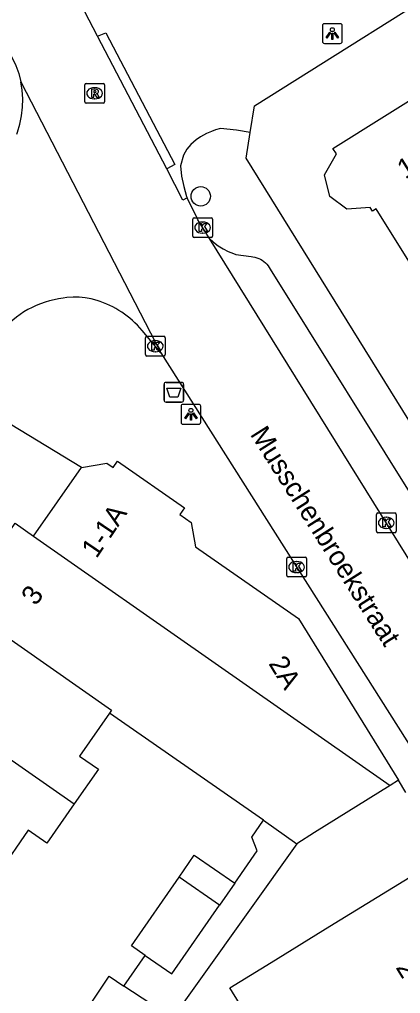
# Model space of a CAD drawing. Extents: x 159280 to 160375, y 384531 to 385872.
# Drawn here: x 159966.7 to 159985.96, y 385197.79 to 385247.04 of the extents above; entities that cross this region are included whole.
import ezdxf

# ---------------------------------------------------------------- set-up
doc = ezdxf.new("R2010")
doc.units = 0
for name, color, linetype in [('IMGEO_Afvalbak', 7, 'Continuous'), ('IMGEO_Boom', 7, 'Continuous'), ('IMGEO_Kolk', 7, 'Continuous'), ('IMGEO_Lichtpunt', 7, 'Continuous'), ('IMGEO_Openbare_ruimte_label', 7, 'Continuous'), ('IMGEO_Pand', 7, 'Continuous'), ('IMGEO_Pand_nummerreeks', 7, 'Continuous'), ('IMGEO_Rijbaan_lokaal_open', 7, 'Continuous'), ('IMGEO_Rioolput', 7, 'Continuous'), ('IMGEO_Voetpad_open', 7, 'Continuous')]:
    doc.layers.add(name, color=color, linetype=linetype)

msp = doc.modelspace()

# ---------------------------------------------------------------- linework, layer by layer
at = {"layer": 'IMGEO_Afvalbak'}
for p, q in [((159974.112, 385228.688), (159974.902, 385228.688)), ((159974.902, 385228.688), (159974.112, 385228.688)), ((159974.012, 385227.788), (159974.012, 385228.588)), ((159974.012, 385228.588), (159974.012, 385227.788)), ((159975.002, 385228.588), (159975.002, 385227.788)), ((159975.002, 385227.788), (159975.002, 385228.588)), ((159974.902, 385227.688), (159974.112, 385227.688)), ((159974.112, 385227.688), (159974.902, 385227.688))]:
    msp.add_line(p, q, dxfattribs=at)
msp.add_lwpolyline([(159974.155, 385228.402), (159974.859, 385228.402), (159974.71, 385227.932), (159974.304, 385227.932), (159974.155, 385228.402)], dxfattribs=at)
for centre, start, end in [((159974.112, 385228.588), 90, 180), ((159974.112, 385228.588), 90, 180), ((159974.902, 385228.588), 0, 90), ((159974.902, 385228.588), 360, 90), ((159974.112, 385227.788), 180, 270), ((159974.112, 385227.788), 180, 270), ((159974.902, 385227.788), 270, 0), ((159974.902, 385227.788), 270, 0)]:
    msp.add_arc(centre, 0.1, start, end, dxfattribs=at)
at = {"layer": 'IMGEO_Boom'}
msp.add_circle((159975.867, 385238.095), 0.489, dxfattribs=at)
at = {"layer": 'IMGEO_Kolk'}
for p, q in [((159975.535, 385237.015), (159976.387, 385237.015)), ((159975.46, 385236.089), (159975.46, 385236.941)), ((159975.948, 385236.795), (159975.973, 385236.795)), ((159976.461, 385236.941), (159976.461, 385236.089)), ((159975.971, 385236.235), (159975.946, 385236.235)), ((159976.387, 385236.015), (159975.535, 385236.015)), ((159973.07, 385230.091), (159973.07, 385230.943)), ((159973.145, 385231.017), (159973.997, 385231.017)), ((159973.558, 385230.797), (159973.583, 385230.797)), ((159974.071, 385230.943), (159974.071, 385230.091)), ((159973.581, 385230.237), (159973.556, 385230.237)), ((159973.997, 385230.017), (159973.145, 385230.017)), ((159984.745, 385221.159), (159984.745, 385222.011)), ((159984.82, 385222.085), (159985.672, 385222.085)), ((159985.233, 385221.865), (159985.258, 385221.865)), ((159985.746, 385222.011), (159985.746, 385221.159)), ((159985.256, 385221.305), (159985.231, 385221.305)), ((159985.672, 385221.085), (159984.82, 385221.085)), ((159980.213, 385218.922), (159980.213, 385219.774)), ((159980.288, 385219.848), (159981.14, 385219.848)), ((159981.214, 385219.774), (159981.214, 385218.922)), ((159980.701, 385219.628), (159980.726, 385219.628)), ((159981.14, 385218.848), (159980.288, 385218.848)), ((159980.724, 385219.068), (159980.699, 385219.068))]:
    msp.add_line(p, q, dxfattribs=at)
for points in [[(159975.535, 385237.015), (159976.387, 385237.015)], [(159975.46, 385236.089), (159975.46, 385236.941)], [(159975.781, 385236.715), (159975.904, 385236.715), (159975.904, 385236.564), (159976.034, 385236.715), (159976.198, 385236.715), (159976.052, 385236.564), (159976.205, 385236.315), (159976.053, 385236.315), (159975.968, 385236.479), (159975.904, 385236.412), (159975.904, 385236.315), (159975.781, 385236.315), (159975.781, 385236.715)], [(159976.461, 385236.941), (159976.461, 385236.089)], [(159976.387, 385236.015), (159975.535, 385236.015)], [(159973.07, 385230.091), (159973.07, 385230.943)], [(159973.145, 385231.017), (159973.997, 385231.017)], [(159973.391, 385230.717), (159973.514, 385230.717), (159973.514, 385230.566), (159973.644, 385230.717), (159973.808, 385230.717), (159973.662, 385230.566), (159973.815, 385230.317), (159973.663, 385230.317), (159973.578, 385230.481), (159973.514, 385230.414), (159973.514, 385230.317), (159973.391, 385230.317), (159973.391, 385230.717)], [(159974.071, 385230.943), (159974.071, 385230.091)], [(159973.997, 385230.017), (159973.145, 385230.017)], [(159984.745, 385221.159), (159984.745, 385222.011)], [(159984.82, 385222.085), (159985.672, 385222.085)], [(159985.066, 385221.785), (159985.189, 385221.785), (159985.189, 385221.634), (159985.319, 385221.785), (159985.483, 385221.785), (159985.337, 385221.634), (159985.49, 385221.385), (159985.338, 385221.385), (159985.253, 385221.549), (159985.189, 385221.482), (159985.189, 385221.385), (159985.066, 385221.385), (159985.066, 385221.785)], [(159985.746, 385222.011), (159985.746, 385221.159)], [(159985.672, 385221.085), (159984.82, 385221.085)], [(159980.213, 385218.922), (159980.213, 385219.774)], [(159980.288, 385219.848), (159981.14, 385219.848)], [(159981.214, 385219.774), (159981.214, 385218.922)], [(159980.534, 385219.548), (159980.657, 385219.548), (159980.657, 385219.397), (159980.787, 385219.548), (159980.951, 385219.548), (159980.805, 385219.397), (159980.958, 385219.148), (159980.806, 385219.148), (159980.721, 385219.312), (159980.657, 385219.245), (159980.657, 385219.148), (159980.534, 385219.148), (159980.534, 385219.548)], [(159981.14, 385218.848), (159980.288, 385218.848)]]:
    msp.add_lwpolyline(points, dxfattribs=at)
for centre, start, end in [((159975.537, 385236.939), 91.552, 178.448), ((159975.537, 385236.939), 91.552, 178.448), ((159976.385, 385236.939), 1.552, 88.448), ((159976.385, 385236.939), 1.552, 88.448), ((159975.537, 385236.091), 181.552, 268.448), ((159975.537, 385236.091), 181.552, 268.448), ((159976.385, 385236.091), 271.552, 358.448), ((159976.385, 385236.091), 271.552, 358.448), ((159973.147, 385230.941), 91.552, 178.448), ((159973.147, 385230.941), 91.552, 178.448), ((159973.995, 385230.941), 1.552, 88.448), ((159973.995, 385230.941), 1.552, 88.448), ((159973.147, 385230.093), 181.552, 268.448), ((159973.147, 385230.093), 181.552, 268.448), ((159973.995, 385230.093), 271.552, 358.448), ((159973.995, 385230.093), 271.552, 358.448), ((159984.822, 385222.009), 91.552, 178.448), ((159984.822, 385222.009), 91.552, 178.448), ((159985.67, 385222.009), 1.552, 88.448), ((159985.67, 385222.009), 1.552, 88.448), ((159984.822, 385221.161), 181.552, 268.448), ((159984.822, 385221.161), 181.552, 268.448), ((159985.67, 385221.161), 271.552, 358.448), ((159985.67, 385221.161), 271.552, 358.448), ((159980.29, 385219.772), 91.552, 178.448), ((159980.29, 385219.772), 91.552, 178.448), ((159981.138, 385219.772), 1.552, 88.448), ((159981.138, 385219.772), 1.552, 88.448), ((159980.29, 385218.924), 181.552, 268.448), ((159980.29, 385218.924), 181.552, 268.448), ((159981.138, 385218.924), 271.552, 358.448), ((159981.138, 385218.924), 271.552, 358.448)]:
    msp.add_arc(centre, 0.0765, start, end, dxfattribs=at)
for centre, major_axis, ratio, start_param, end_param in [((159975.947, 385236.515), (-0.387, 0.002), 0.722429, 4.712389, 7.853982), ((159975.972, 385236.515), (-0.39, 0.002), 0.717154, 1.570796, 4.712389), ((159973.557, 385230.517), (-0.387, 0.002), 0.722429, 4.712389, 7.853982), ((159973.582, 385230.517), (-0.39, 0.002), 0.717154, 1.570796, 4.712389), ((159985.232, 385221.585), (-0.387, 0.002), 0.722429, 4.712389, 7.853982), ((159985.257, 385221.585), (-0.39, 0.002), 0.717154, 1.570796, 4.712389), ((159980.7, 385219.348), (-0.387, 0.002), 0.722429, 4.712389, 7.853982), ((159980.725, 385219.348), (-0.39, 0.002), 0.717154, 1.570796, 4.712389)]:
    msp.add_ellipse(centre, major_axis=major_axis, ratio=ratio, start_param=start_param, end_param=end_param, dxfattribs=at)
at = {"layer": 'IMGEO_Lichtpunt'}
for p, q in [((159982.02, 385246.726), (159982.02, 385245.919)), ((159982.02, 385246.726), (159982.02, 385245.919)), ((159982.922, 385246.821), (159982.114, 385246.821)), ((159982.922, 385246.821), (159982.114, 385246.821)), ((159983.016, 385245.919), (159983.016, 385246.726)), ((159983.016, 385245.919), (159983.016, 385246.726)), ((159982.114, 385245.825), (159982.922, 385245.825)), ((159982.114, 385245.825), (159982.922, 385245.825)), ((159974.872, 385227.477), (159974.872, 385226.67)), ((159974.872, 385227.477), (159974.872, 385226.67)), ((159975.774, 385227.572), (159974.966, 385227.572)), ((159975.774, 385227.572), (159974.966, 385227.572)), ((159975.868, 385226.67), (159975.868, 385227.477)), ((159975.868, 385226.67), (159975.868, 385227.477)), ((159974.966, 385226.576), (159975.774, 385226.576)), ((159974.966, 385226.576), (159975.774, 385226.576))]:
    msp.add_line(p, q, dxfattribs=at)
for points in [[(159982.394, 385246.39), (159982.433, 385246.362), (159982.245, 385246.1), (159982.207, 385246.127), (159982.394, 385246.39)], [(159982.606, 385246.362), (159982.644, 385246.389), (159982.831, 385246.127), (159982.792, 385246.099), (159982.606, 385246.362)], [(159982.496, 385246.342), (159982.543, 385246.342), (159982.543, 385246.02), (159982.496, 385246.02), (159982.496, 385246.342)], [(159975.246, 385227.141), (159975.285, 385227.113), (159975.097, 385226.851), (159975.059, 385226.878), (159975.246, 385227.141)], [(159975.348, 385227.093), (159975.395, 385227.093), (159975.395, 385226.771), (159975.348, 385226.771), (159975.348, 385227.093)], [(159975.458, 385227.113), (159975.496, 385227.14), (159975.683, 385226.878), (159975.644, 385226.85), (159975.458, 385227.113)]]:
    msp.add_lwpolyline(points, dxfattribs=at)
for centre in [(159982.519, 385246.524), (159975.371, 385227.275)]:
    msp.add_circle(centre, 0.0994, dxfattribs=at)
for centre, start, end in [((159982.114, 385246.726), 90, 180), ((159982.114, 385246.726), 90, 180), ((159982.922, 385246.726), 0, 90), ((159982.922, 385246.726), 0, 90), ((159982.114, 385245.919), 180, 270), ((159982.114, 385245.919), 180, 270), ((159982.922, 385245.919), 270, 0), ((159982.922, 385245.919), 270, 360), ((159974.966, 385227.477), 90, 180), ((159974.966, 385227.477), 90, 180), ((159975.774, 385227.477), 0, 90), ((159975.774, 385227.477), 0, 90), ((159974.966, 385226.67), 180, 270), ((159974.966, 385226.67), 180, 270), ((159975.774, 385226.67), 270, 0), ((159975.774, 385226.67), 270, 360)]:
    msp.add_arc(centre, 0.0946, start, end, dxfattribs=at)
at = {"layer": 'IMGEO_Pand'}
for points in [[(159993.613, 385234.186), (159991.804, 385233.045), (159991.14, 385234.104), (159988.045, 385232.166), (159984.729, 385237.464), (159984.55, 385237.352), (159984.438, 385237.53), (159983.252, 385237.441), (159982.39, 385238.088), (159982.126, 385239.186), (159982.722, 385240.237), (159982.546, 385240.518), (159987.625, 385243.698), (159988.153, 385242.854)], [(159969.841, 385224.378), (159971.117, 385224.605), (159971.435, 385224.383), (159971.664, 385224.711), (159975.051, 385222.349), (159974.807, 385221.999), (159975.379, 385221.6), (159975.599, 385220.371), (159980.801, 385216.743), (159985.856, 385208.569)], [(159967.42, 385220.907), (159969.841, 385224.378)], [(159963.671, 385217.49), (159966.48, 385221.562), (159967.42, 385220.907)], [(159967.42, 385220.907), (159985.443, 385208.311)], [(159963.671, 385217.49), (159971.362, 385212.115), (159971.257, 385211.965)], [(159960.848, 385213.4), (159969.474, 385207.375)], [(159971.257, 385211.965), (159969.739, 385209.788), (159970.693, 385209.124), (159969.474, 385207.375)], [(159979.032, 385206.543), (159971.257, 385211.965)], [(159985.856, 385208.569), (159985.443, 385208.311)], [(159985.443, 385208.311), (159981.617, 385205.919), (159980.725, 385205.362)], [(159969.474, 385207.375), (159968.09, 385205.391), (159967.147, 385206.049), (159965.688, 385203.956)], [(159979.032, 385206.543), (159980.725, 385205.362)], [(159974.772, 385203.674), (159975.54, 385204.784), (159977.587, 385203.367)], [(159973.06, 385199.714), (159972.364, 385200.196), (159974.772, 385203.674)], [(159976.813, 385202.249), (159974.772, 385203.674)], [(159982.734, 385192.492), (159980.568, 385195.997), (159979.152, 385195.122), (159977.336, 385198.067), (159979.427, 385199.357), (159982.395, 385201.187), (159986.651, 385203.81), (159990.624, 385197.364), (159989.764, 385196.833)], [(159977.587, 385203.367), (159976.813, 385202.249)], [(159973.06, 385199.714), (159974.41, 385198.779), (159976.813, 385202.249)], [(159969.131, 385195.491), (159971.231, 385198.664), (159971.986, 385198.164)], [(159971.208, 385194.04), (159973.343, 385197.266), (159971.986, 385198.164)]]:
    msp.add_lwpolyline(points, dxfattribs=at)
at = {"layer": 'IMGEO_Rijbaan_lokaal_open'}
for points in [[(159945.011, 385279.791), (159963.311, 385250), (159965.826, 385245.906), (159965.881, 385245.835), (159966.127, 385245.481), (159966.341, 385245.106), (159966.52, 385244.713), (159966.663, 385244.306), (159966.77, 385243.888)], [(159970.654, 385246.193), (159968.948, 385249.474), (159968.627, 385250), (159962.44, 385260.137)], [(159974.16, 385239.491), (159970.654, 385246.193)], [(159966.568, 385241.236), (159966.607, 385241.335), (159966.729, 385241.749), (159966.814, 385242.172), (159966.861, 385242.601), (159966.869, 385243.032), (159966.838, 385243.462), (159966.77, 385243.888)], [(159966.77, 385243.888), (159973.857, 385230.177)], [(159975.181, 385238.012), (159974.967, 385237.903), (159974.16, 385239.491)], [(159976.303, 385235.963), (159975.719, 385236.902), (159975.696, 385236.95), (159975.181, 385238.012)], [(159997.749, 385201.476), (159976.303, 385235.963)], [(159970.626, 385232.83), (159970.329, 385232.913), (159970.026, 385232.97), (159969.719, 385232.999), (159969.411, 385233), (159969.104, 385232.974), (159968.92, 385232.945)], [(159973.857, 385230.177), (159972.898, 385231.317)], [(159973.857, 385230.177), (159987.477, 385208.674)]]:
    msp.add_lwpolyline(points, dxfattribs=at)
for centre, radius, start, end in [((159969.475, 385228.161), 4.816, 96.6214, 141.5634), ((159969.189, 385228.21), 4.838, 39.9533, 72.7247)]:
    msp.add_arc(centre, radius, start, end, dxfattribs=at)
at = {"layer": 'IMGEO_Rioolput'}
for p, q in [((159970.001, 385242.88), (159970.001, 385243.732)), ((159970.076, 385243.806), (159970.928, 385243.806)), ((159970.489, 385243.586), (159970.514, 385243.586)), ((159971.002, 385243.732), (159971.002, 385242.88)), ((159970.512, 385243.026), (159970.487, 385243.026)), ((159970.928, 385242.806), (159970.076, 385242.806))]:
    msp.add_line(p, q, dxfattribs=at)
for points in [[(159970.001, 385242.88), (159970.001, 385243.732)], [(159970.076, 385243.806), (159970.928, 385243.806)], [(159970.59, 385243.504), (159970.338, 385243.506), (159970.338, 385243.106)], [(159970.516, 385243.425), (159970.462, 385243.425), (159970.462, 385243.344)], [(159971.002, 385243.732), (159971.002, 385242.88)], [(159970.338, 385243.106), (159970.462, 385243.106), (159970.462, 385243.268), (159970.473, 385243.268)], [(159970.462, 385243.344), (159970.514, 385243.344)], [(159970.52, 385243.239), (159970.591, 385243.106), (159970.731, 385243.106), (159970.666, 385243.232)], [(159970.928, 385242.806), (159970.076, 385242.806)]]:
    msp.add_lwpolyline(points, dxfattribs=at)
for centre, radius, start, end in [((159970.078, 385243.73), 0.0765, 91.552, 178.448), ((159970.078, 385243.73), 0.0765, 91.552, 178.448), ((159970.522, 385243.329), 0.0964, 77.0061, 93.1865), ((159970.536, 385243.386), 0.0378, 276.6634, 79.6772), ((159970.589, 385243.394), 0.109, 350.3612, 89.416), ((159970.926, 385243.73), 0.0765, 1.552, 88.448), ((159970.926, 385243.73), 0.0765, 1.552, 88.448), ((159970.472, 385243.215), 0.0533, 26.0293, 88.6989), ((159970.498, 385243.533), 0.19, 274.7715, 282.9687), ((159970.587, 385243.394), 0.112, 277.5842, 350.9817), ((159970.571, 385243.179), 0.108, 29.5134, 73.7905), ((159970.078, 385242.882), 0.0765, 181.552, 268.448), ((159970.078, 385242.882), 0.0765, 181.552, 268.448), ((159970.926, 385242.882), 0.0765, 271.552, 358.448), ((159970.926, 385242.882), 0.0765, 271.552, 358.448)]:
    msp.add_arc(centre, radius, start, end, dxfattribs=at)
for centre, major_axis, ratio, start_param, end_param in [((159970.488, 385243.306), (-0.387, 0.002), 0.722429, 4.712389, 7.853982), ((159970.513, 385243.306), (-0.39, 0.002), 0.717154, 1.570796, 4.712389)]:
    msp.add_ellipse(centre, major_axis=major_axis, ratio=ratio, start_param=start_param, end_param=end_param, dxfattribs=at)
at = {"layer": 'IMGEO_Voetpad_open'}
for points in [[(159978.367, 385241.329), (159978.585, 385242.669), (159990.225, 385250), (160000, 385256.156), (160027.623, 385273.553), (160030.41, 385273.011)], [(159970.654, 385246.193), (159971.069, 385246.368), (159974.565, 385239.699), (159974.16, 385239.491)], [(159978.367, 385241.329), (159977.676, 385241.442), (159976.872, 385241.517), (159976.619, 385241.461), (159976.407, 385241.368), (159976.155, 385241.267), (159975.851, 385241.106), (159975.637, 385240.947), (159975.365, 385240.716), (159975.158, 385240.478), (159974.998, 385240.182), (159974.841, 385239.643), (159974.899, 385239.115), (159975.004, 385238.595), (159975.155, 385238.086), (159975.181, 385238.012)], [(159990.581, 385220.022), (159978.156, 385240.029), (159978.367, 385241.329)], [(159976.303, 385235.963), (159976.517, 385235.769), (159976.748, 385235.594), (159976.994, 385235.441), (159977.252, 385235.31), (159977.521, 385235.203), (159977.647, 385235.162), (159978.409, 385235.047), (159978.508, 385235.038), (159978.608, 385235.02), (159978.705, 385234.993), (159978.8, 385234.958), (159978.891, 385234.914), (159978.978, 385234.862), (159979.059, 385234.803), (159979.136, 385234.737), (159979.206, 385234.664), (159979.269, 385234.585), (159979.325, 385234.501), (159979.373, 385234.412), (159987.073, 385222.075)], [(159969.841, 385224.378), (159964.022, 385227.902)], [(159986.238, 385207.956), (159985.856, 385208.569)], [(159977.587, 385203.367), (159978.718, 385205), (159978.442, 385205.697), (159979.032, 385206.543)], [(159980.725, 385205.362), (159970.977, 385191.708)], [(159971.986, 385198.164), (159973.06, 385199.714)]]:
    msp.add_lwpolyline(points, dxfattribs=at)

# ---------------------------------------------------------------- texts
at = {"layer": 'IMGEO_Openbare_ruimte_label'}
msp.add_text('Musschenbroekstraat', height=1, rotation=302.3394, dxfattribs=at).set_placement((159978.336, 385226.063))
at = {"layer": 'IMGEO_Pand_nummerreeks'}
for s, rotation, p in [('19', 32.051, (159986.203, 385238.938)), ('1-1A', 55.8691, (159970.595, 385219.746)), ('3', 55.0555, (159967.539, 385217.35)), ('2A', 301.5354, (159979.271, 385214.469)), ('2', 301.65, (159985.699, 385199.102))]:
    msp.add_text(s, height=1, rotation=rotation, dxfattribs=at).set_placement(p)

doc.saveas('drawing.dxf')
